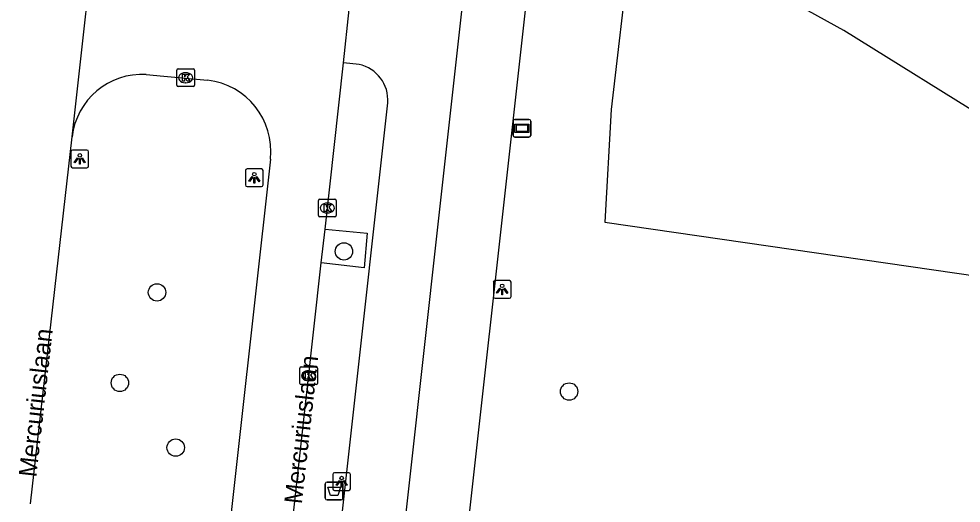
# Model space of a CAD drawing. Extents: x 161928 to 163055, y 386475 to 387428.
# Drawn here: x 162311.1 to 162364.3, y 387107.8 to 387135.1 of the extents above; entities that cross this region are included whole.
import ezdxf

# ---------------------------------------------------------------- set-up
doc = ezdxf.new("R2010")
doc.units = 0
for name, color, linetype in [('IMGEO_Afvalbak', 7, 'Continuous'), ('IMGEO_Boom', 7, 'Continuous'), ('IMGEO_Fietspad_gesloten', 7, 'Continuous'), ('IMGEO_Groenvoorziening', 7, 'Continuous'), ('IMGEO_Haag', 7, 'Continuous'), ('IMGEO_Kolk', 7, 'Continuous'), ('IMGEO_Lichtpunt', 7, 'Continuous'), ('IMGEO_Openbare_ruimte_label', 7, 'Continuous'), ('IMGEO_Rijbaan_lokaal_open', 7, 'Continuous'), ('IMGEO_Verklikker', 7, 'Continuous'), ('IMGEO_Voetpad_open', 7, 'Continuous')]:
    doc.layers.add(name, color=color, linetype=linetype)

msp = doc.modelspace()

# ---------------------------------------------------------------- linework, layer by layer
at = {"layer": 'IMGEO_Afvalbak'}
for p, q in [((162328.517, 387109.027), (162329.307, 387109.027)), ((162329.307, 387109.027), (162328.517, 387109.027)), ((162328.417, 387108.127), (162328.417, 387108.927)), ((162328.417, 387108.927), (162328.417, 387108.127)), ((162329.407, 387108.927), (162329.407, 387108.127)), ((162329.407, 387108.127), (162329.407, 387108.927)), ((162329.307, 387108.027), (162328.517, 387108.027)), ((162328.517, 387108.027), (162329.307, 387108.027))]:
    msp.add_line(p, q, dxfattribs=at)
msp.add_lwpolyline([(162328.56, 387108.741), (162329.264, 387108.741), (162329.115, 387108.271), (162328.709, 387108.271), (162328.56, 387108.741)], dxfattribs=at)
for centre, start, end in [((162328.517, 387108.927), 90, 180), ((162328.517, 387108.927), 90, 180), ((162329.307, 387108.927), 0, 90), ((162329.307, 387108.927), 360, 90), ((162328.517, 387108.127), 180, 270), ((162328.517, 387108.127), 180, 270), ((162329.307, 387108.127), 270, 0), ((162329.307, 387108.127), 270, 0)]:
    msp.add_arc(centre, 0.1, start, end, dxfattribs=at)
at = {"layer": 'IMGEO_Boom'}
for centre in [(162329.467, 387122.033), (162318.931, 387119.725), (162316.836, 387114.625), (162342.16, 387114.136), (162319.983, 387110.972)]:
    msp.add_circle(centre, 0.489, dxfattribs=at)
at = {"layer": 'IMGEO_Fietspad_gesloten'}
for points in [[(162363.238, 387379.093), (162350.137, 387261.458), (162337.473, 387147.951), (162334.734, 387123.4), (162318.47, 386976.523)], [(162330.317, 387132.581), (162329.441, 387132.676)], [(162315.39, 386981.245), (162331.938, 387130.419)]]:
    msp.add_lwpolyline(points, dxfattribs=at)
msp.add_arc((162329.889, 387130.572), 2.054, 355.7391, 77.9837, dxfattribs=at)
at = {"layer": 'IMGEO_Groenvoorziening'}
msp.add_lwpolyline([(162344.534, 387130.045), (162344.177, 387123.683), (162366.601, 387120.438), (162373.989, 387110.868), (162375.141, 387106.418), (162375.268, 387105.389), (162374.718, 387100.945), (162388.609, 387099.394), (162390.427, 387114.073), (162391.601, 387123.549), (162382.778, 387124.973), (162382.734, 387129.758), (162371.325, 387132.486), (162366.644, 387129.288), (162366.345, 387129.083), (162357.646, 387134.484), (162350.732, 387138.321), (162345.56, 387138.935), (162344.534, 387130.045)], dxfattribs=at)
at = {"layer": 'IMGEO_Haag'}
msp.add_lwpolyline([(162328.401, 387123.299), (162330.783, 387123.068), (162330.608, 387121.116), (162328.188, 387121.385)], dxfattribs=at)
at = {"layer": 'IMGEO_Kolk'}
for p, q in [((162320.117, 387132.327), (162320.969, 387132.327)), ((162320.042, 387131.401), (162320.042, 387132.253)), ((162320.53, 387132.107), (162320.555, 387132.107)), ((162321.043, 387132.253), (162321.043, 387131.401)), ((162320.969, 387131.327), (162320.117, 387131.327)), ((162320.553, 387131.547), (162320.528, 387131.547)), ((162328.031, 387124.057), (162328.031, 387124.909)), ((162328.106, 387124.983), (162328.958, 387124.983)), ((162329.032, 387124.909), (162329.032, 387124.057)), ((162328.519, 387124.763), (162328.544, 387124.763)), ((162328.958, 387123.983), (162328.106, 387123.983)), ((162328.542, 387124.203), (162328.517, 387124.203)), ((162326.983, 387114.597), (162326.983, 387115.449)), ((162327.058, 387115.523), (162327.91, 387115.523)), ((162327.984, 387115.449), (162327.984, 387114.597)), ((162327.471, 387115.303), (162327.496, 387115.303)), ((162327.91, 387114.523), (162327.058, 387114.523)), ((162327.494, 387114.743), (162327.469, 387114.743))]:
    msp.add_line(p, q, dxfattribs=at)
for points in [[(162320.117, 387132.327), (162320.969, 387132.327)], [(162320.042, 387131.401), (162320.042, 387132.253)], [(162320.363, 387132.027), (162320.486, 387132.027), (162320.486, 387131.876), (162320.616, 387132.027), (162320.78, 387132.027), (162320.634, 387131.876), (162320.787, 387131.627), (162320.635, 387131.627), (162320.55, 387131.791), (162320.486, 387131.724), (162320.486, 387131.627), (162320.363, 387131.627), (162320.363, 387132.027)], [(162321.043, 387132.253), (162321.043, 387131.401)], [(162320.969, 387131.327), (162320.117, 387131.327)], [(162328.031, 387124.057), (162328.031, 387124.909)], [(162328.106, 387124.983), (162328.958, 387124.983)], [(162329.032, 387124.909), (162329.032, 387124.057)], [(162328.352, 387124.683), (162328.475, 387124.683), (162328.475, 387124.532), (162328.605, 387124.683), (162328.769, 387124.683), (162328.623, 387124.532), (162328.776, 387124.283), (162328.624, 387124.283), (162328.539, 387124.447), (162328.475, 387124.38), (162328.475, 387124.283), (162328.352, 387124.283), (162328.352, 387124.683)], [(162328.958, 387123.983), (162328.106, 387123.983)], [(162326.983, 387114.597), (162326.983, 387115.449)], [(162327.058, 387115.523), (162327.91, 387115.523)], [(162327.984, 387115.449), (162327.984, 387114.597)], [(162327.304, 387115.223), (162327.427, 387115.223), (162327.427, 387115.072), (162327.557, 387115.223), (162327.721, 387115.223), (162327.575, 387115.072), (162327.728, 387114.823), (162327.576, 387114.823), (162327.491, 387114.987), (162327.427, 387114.92), (162327.427, 387114.823), (162327.304, 387114.823), (162327.304, 387115.223)], [(162327.91, 387114.523), (162327.058, 387114.523)]]:
    msp.add_lwpolyline(points, dxfattribs=at)
for centre, start, end in [((162320.119, 387132.251), 91.552, 178.448), ((162320.119, 387132.251), 91.552, 178.448), ((162320.967, 387132.251), 1.552, 88.448), ((162320.967, 387132.251), 1.552, 88.448), ((162320.119, 387131.403), 181.552, 268.448), ((162320.119, 387131.403), 181.552, 268.448), ((162320.967, 387131.403), 271.552, 358.448), ((162320.967, 387131.403), 271.552, 358.448), ((162328.108, 387124.907), 91.552, 178.448), ((162328.108, 387124.907), 91.552, 178.448), ((162328.956, 387124.907), 1.552, 88.448), ((162328.956, 387124.907), 1.552, 88.448), ((162328.108, 387124.059), 181.552, 268.448), ((162328.108, 387124.059), 181.552, 268.448), ((162328.956, 387124.059), 271.552, 358.448), ((162328.956, 387124.059), 271.552, 358.448), ((162327.06, 387115.447), 91.552, 178.448), ((162327.06, 387115.447), 91.552, 178.448), ((162327.908, 387115.447), 1.552, 88.448), ((162327.908, 387115.447), 1.552, 88.448), ((162327.06, 387114.599), 181.552, 268.448), ((162327.06, 387114.599), 181.552, 268.448), ((162327.908, 387114.599), 271.552, 358.448), ((162327.908, 387114.599), 271.552, 358.448)]:
    msp.add_arc(centre, 0.0765, start, end, dxfattribs=at)
for centre, major_axis, ratio, start_param, end_param in [((162320.529, 387131.827), (-0.387, 0.002), 0.722429, 4.712389, 7.853982), ((162320.554, 387131.827), (-0.39, 0.002), 0.717154, 1.570796, 4.712389), ((162328.518, 387124.483), (-0.387, 0.002), 0.722429, 4.712389, 7.853982), ((162328.543, 387124.483), (-0.39, 0.002), 0.717154, 1.570796, 4.712389), ((162327.47, 387115.023), (-0.387, 0.002), 0.722429, 4.712389, 7.853982), ((162327.495, 387115.023), (-0.39, 0.002), 0.717154, 1.570796, 4.712389)]:
    msp.add_ellipse(centre, major_axis=major_axis, ratio=ratio, start_param=start_param, end_param=end_param, dxfattribs=at)
at = {"layer": 'IMGEO_Lichtpunt'}
for p, q in [((162314.08, 387127.654), (162314.08, 387126.847)), ((162314.08, 387127.654), (162314.08, 387126.847)), ((162314.982, 387127.749), (162314.174, 387127.749)), ((162314.982, 387127.749), (162314.174, 387127.749)), ((162315.076, 387126.847), (162315.076, 387127.654)), ((162315.076, 387126.847), (162315.076, 387127.654)), ((162314.174, 387126.753), (162314.982, 387126.753)), ((162314.174, 387126.753), (162314.982, 387126.753)), ((162323.914, 387126.595), (162323.914, 387125.788)), ((162323.914, 387126.595), (162323.914, 387125.788)), ((162324.816, 387126.69), (162324.008, 387126.69)), ((162324.816, 387126.69), (162324.008, 387126.69)), ((162324.91, 387125.788), (162324.91, 387126.595)), ((162324.91, 387125.788), (162324.91, 387126.595)), ((162324.008, 387125.694), (162324.816, 387125.694)), ((162324.008, 387125.694), (162324.816, 387125.694)), ((162337.887, 387120.299), (162337.887, 387119.492)), ((162337.887, 387120.299), (162337.887, 387119.492)), ((162338.789, 387120.394), (162337.981, 387120.394)), ((162338.789, 387120.394), (162337.981, 387120.394)), ((162338.883, 387119.492), (162338.883, 387120.299)), ((162338.883, 387119.492), (162338.883, 387120.299)), ((162337.981, 387119.398), (162338.789, 387119.398)), ((162337.981, 387119.398), (162338.789, 387119.398)), ((162329.738, 387109.552), (162328.93, 387109.552)), ((162329.738, 387109.552), (162328.93, 387109.552)), ((162328.836, 387109.457), (162328.836, 387108.65)), ((162328.836, 387109.457), (162328.836, 387108.65)), ((162329.832, 387108.65), (162329.832, 387109.457)), ((162329.832, 387108.65), (162329.832, 387109.457)), ((162328.93, 387108.556), (162329.738, 387108.556)), ((162328.93, 387108.556), (162329.738, 387108.556))]:
    msp.add_line(p, q, dxfattribs=at)
for points in [[(162314.454, 387127.318), (162314.493, 387127.29), (162314.305, 387127.028), (162314.267, 387127.055), (162314.454, 387127.318)], [(162314.556, 387127.27), (162314.603, 387127.27), (162314.603, 387126.948), (162314.556, 387126.948), (162314.556, 387127.27)], [(162314.666, 387127.29), (162314.704, 387127.317), (162314.891, 387127.055), (162314.852, 387127.027), (162314.666, 387127.29)], [(162324.288, 387126.259), (162324.327, 387126.231), (162324.139, 387125.969), (162324.101, 387125.996), (162324.288, 387126.259)], [(162324.39, 387126.211), (162324.437, 387126.211), (162324.437, 387125.889), (162324.39, 387125.889), (162324.39, 387126.211)], [(162324.5, 387126.231), (162324.538, 387126.258), (162324.725, 387125.996), (162324.686, 387125.968), (162324.5, 387126.231)], [(162338.261, 387119.963), (162338.3, 387119.935), (162338.112, 387119.673), (162338.074, 387119.7), (162338.261, 387119.963)], [(162338.363, 387119.915), (162338.41, 387119.915), (162338.41, 387119.593), (162338.363, 387119.593), (162338.363, 387119.915)], [(162338.473, 387119.935), (162338.511, 387119.962), (162338.698, 387119.7), (162338.659, 387119.672), (162338.473, 387119.935)], [(162329.21, 387109.121), (162329.249, 387109.093), (162329.061, 387108.831), (162329.023, 387108.858), (162329.21, 387109.121)], [(162329.312, 387109.073), (162329.359, 387109.073), (162329.359, 387108.751), (162329.312, 387108.751), (162329.312, 387109.073)], [(162329.422, 387109.093), (162329.46, 387109.12), (162329.647, 387108.858), (162329.608, 387108.83), (162329.422, 387109.093)]]:
    msp.add_lwpolyline(points, dxfattribs=at)
for centre in [(162314.579, 387127.452), (162324.413, 387126.393), (162338.386, 387120.097), (162329.335, 387109.255)]:
    msp.add_circle(centre, 0.0994, dxfattribs=at)
for centre, start, end in [((162314.174, 387127.654), 90, 180), ((162314.174, 387127.654), 90, 180), ((162314.982, 387127.654), 0, 90), ((162314.982, 387127.654), 0, 90), ((162314.174, 387126.847), 180, 270), ((162314.174, 387126.847), 180, 270), ((162314.982, 387126.847), 270, 0), ((162314.982, 387126.847), 270, 360), ((162324.008, 387126.595), 90, 180), ((162324.008, 387126.595), 90, 180), ((162324.816, 387126.595), 0, 90), ((162324.816, 387126.595), 0, 90), ((162324.008, 387125.788), 180, 270), ((162324.008, 387125.788), 180, 270), ((162324.816, 387125.788), 270, 0), ((162324.816, 387125.788), 270, 360), ((162337.981, 387120.299), 90, 180), ((162337.981, 387120.299), 90, 180), ((162338.789, 387120.299), 0, 90), ((162338.789, 387120.299), 0, 90), ((162337.981, 387119.492), 180, 270), ((162337.981, 387119.492), 180, 270), ((162338.789, 387119.492), 270, 0), ((162338.789, 387119.492), 270, 360), ((162328.93, 387109.457), 90, 180), ((162328.93, 387109.457), 90, 180), ((162329.738, 387109.457), 0, 90), ((162329.738, 387109.457), 0, 90), ((162328.93, 387108.65), 180, 270), ((162328.93, 387108.65), 180, 270), ((162329.738, 387108.65), 270, 0), ((162329.738, 387108.65), 270, 360)]:
    msp.add_arc(centre, 0.0946, start, end, dxfattribs=at)
at = {"layer": 'IMGEO_Rijbaan_lokaal_open'}
for points in [[(162314.145, 387128.5), (162315.714, 387142.532)], [(162329.441, 387132.676), (162329.769, 387135.676)], [(162328.401, 387123.299), (162329.441, 387132.676)], [(162318.329, 387132.008), (162319.322, 387131.926), (162321.778, 387131.695)], [(162311.81, 387107.808), (162314.145, 387128.5)], [(162325.328, 387127.246), (162319.101, 387071.379)], [(162328.188, 387121.385), (162328.401, 387123.299)], [(162325.003, 387092.654), (162328.188, 387121.385)]]:
    msp.add_lwpolyline(points, dxfattribs=at)
for centre, radius, start, end in [((162318.091, 387128.043), 3.972, 86.5639, 173.3912), ((162321.294, 387127.668), 4.056, 354.0338, 83.1412)]:
    msp.add_arc(centre, radius, start, end, dxfattribs=at)
at = {"layer": 'IMGEO_Verklikker'}
for p, q in [((162339.001, 387128.579), (162339.001, 387129.379)), ((162339.001, 387129.379), (162339.001, 387128.579)), ((162339.101, 387129.479), (162339.891, 387129.479)), ((162339.891, 387129.479), (162339.101, 387129.479)), ((162339.991, 387129.379), (162339.991, 387128.579)), ((162339.991, 387128.579), (162339.991, 387129.379)), ((162339.891, 387128.479), (162339.101, 387128.479)), ((162339.101, 387128.479), (162339.891, 387128.479))]:
    msp.add_line(p, q, dxfattribs=at)
for points in [[(162339.102, 387129.211), (162339.89, 387129.211), (162339.89, 387128.747), (162339.102, 387128.747), (162339.102, 387129.211)], [(162339.167, 387129.146), (162339.167, 387128.812), (162339.825, 387128.812), (162339.825, 387129.146), (162339.167, 387129.146)]]:
    msp.add_lwpolyline(points, dxfattribs=at)
for centre, start, end in [((162339.101, 387129.379), 90, 180), ((162339.101, 387129.379), 90, 180), ((162339.891, 387129.379), 0, 90), ((162339.891, 387129.379), 360, 90), ((162339.101, 387128.579), 180, 270), ((162339.101, 387128.579), 180, 270), ((162339.891, 387128.579), 270, 0), ((162339.891, 387128.579), 270, 0)]:
    msp.add_arc(centre, 0.1, start, end, dxfattribs=at)
at = {"layer": 'IMGEO_Voetpad_open'}
msp.add_lwpolyline([(162334.51, 387088.969), (162340.833, 387145.801), (162342.408, 387159.959)], dxfattribs=at)

# ---------------------------------------------------------------- texts
at = {"layer": 'IMGEO_Openbare_ruimte_label'}
for p in [(162312.126, 387109.278), (162327.092, 387107.764)]:
    msp.add_text('Mercuriuslaan', height=1, rotation=83.6282, dxfattribs=at).set_placement(p)

doc.saveas('drawing.dxf')
